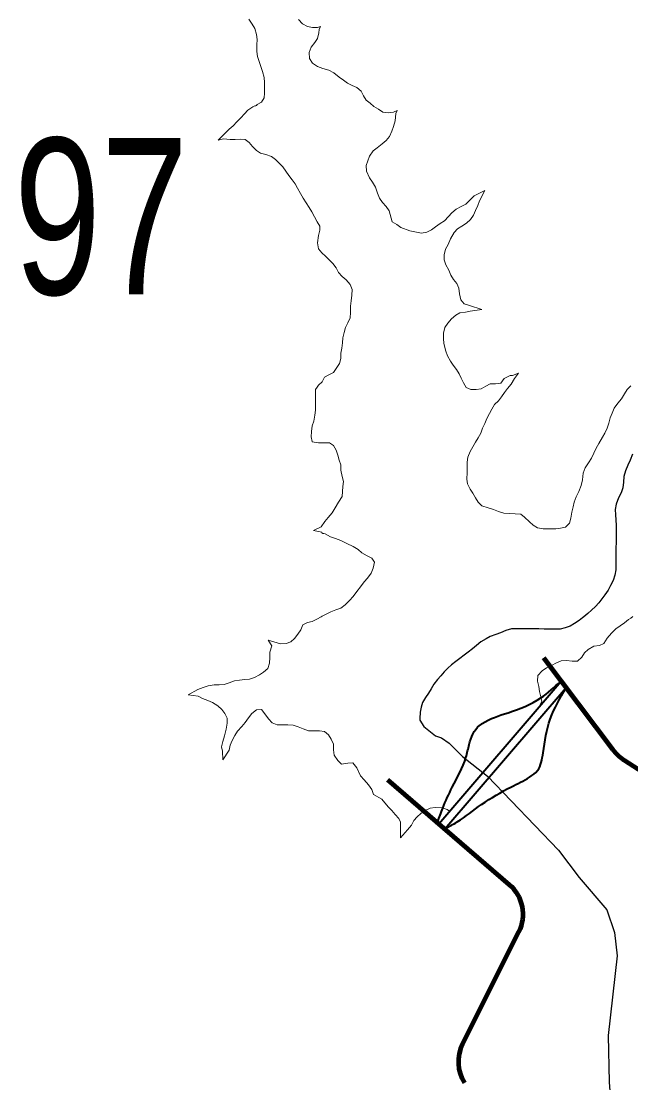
# Model space of a CAD drawing. Extents: x 553962 to 842807, y 8883888 to 9032388.
# Drawn here: x 737121 to 738682, y 8961758 to 8964474 of the extents above; entities that cross this region are included whole.
import ezdxf

# ---------------------------------------------------------------- set-up
doc = ezdxf.new("R2010")
doc.units = 0
doc.header["$LTSCALE"] = 160
for name, color, linetype, lineweight in [('21', 7, 'Continuous', 25), ('27', 7, 'Continuous', 90), ('33', 7, 'Continuous', 13), ('7', 7, 'Continuous', 90), ('8', 7, 'Continuous', 13)]:
    doc.layers.add(name, color=color, linetype=linetype, lineweight=lineweight)

msp = doc.modelspace()

# ---------------------------------------------------------------- linework, layer by layer
at = {"layer": '21'}
for points in [[(738686.8, 8963366.6), (738680.4, 8963351.5), (738675, 8963338.5), (738668.4, 8963323.4), (738664.1, 8963309), (738663.3, 8963295), (738662.2, 8963279.9), (738657.7, 8963267.8), (738650.9, 8963255.1), (738645.1, 8963238.3), (738642.6, 8963225), (738642.7, 8963211.6), (738643.6, 8963198.4), (738645.1, 8963184.3), (738644.9, 8963167.8), (738644.7, 8963154), (738644.5, 8963140.2), (738644.3, 8963126.7), (738644.2, 8963113.8), (738644, 8963099.8), (738643.9, 8963085), (738643.7, 8963070.9), (738641.1, 8963056.6), (738636.7, 8963043.4), (738630.1, 8963030.2), (738624.1, 8963018.8), (738615.9, 8963006.1), (738608.2, 8962995.9), (738600.4, 8962985.8), (738591.8, 8962976.5), (738582, 8962967.3), (738572.2, 8962958.7), (738561.8, 8962950.2), (738558.8, 8962947.9)], [(738558.8, 8962947.9), (738550, 8962941.1), (738538.4, 8962933.1), (738527, 8962926.7), (738514.4, 8962922), (738501.1, 8962918.3), (738486.9, 8962918.5), (738473, 8962918.7), (738460, 8962918.9), (738446.5, 8962919.1), (738432, 8962919.3), (738417.1, 8962919.5), (738403.4, 8962919.7), (738390.8, 8962919.8), (738376.7, 8962919.5), (738362.2, 8962915.4), (738348.9, 8962908.9), (738336.6, 8962905.3), (738322.3, 8962900.2), (738311.4, 8962893.9), (738298.4, 8962886.2), (738287.4, 8962877.2), (738276.7, 8962868), (738265.6, 8962859.5), (738255.1, 8962851.8), (738244.3, 8962843.6), (738234.1, 8962836.2), (738223.4, 8962827.3), (738213.3, 8962819.1), (738204.3, 8962809.4), (738195.7, 8962799.4), (738187.1, 8962789.7), (738177.9, 8962778.2), (738170.8, 8962766.2), (738163.9, 8962755.2), (738156.5, 8962744.1), (738149.1, 8962731.3), (738145.2, 8962719.1), (738142.8, 8962705.9), (738141.8, 8962690.3), (738141.7, 8962685.5)], [(738141.7, 8962685.5), (738152.5, 8962669.6), (738181.9, 8962645.5), (738197.1, 8962640.8), (738217.1, 8962627.1), (738251, 8962593.2), (738314.9, 8962542.9), (738496.7, 8962353.4), (738550.2, 8962283), (738620.6, 8962200.2), (738640.6, 8962142.4), (738647, 8962082.8), (738624.5, 8961879.2), (738626.6, 8961759.9), (738636.5, 8961640.5)]]:
    msp.add_lwpolyline(points, dxfattribs=at)
at = {"layer": '27'}
msp.add_spline([(737594, 8956415), (738398.3, 8956832.5), (739187.6, 8958183), (739727.1, 8960241), (741408.1, 8965589.6)], degree=3, dxfattribs=at)
at = {"layer": '7'}
for p, q in [((738458.6, 8962845.7), (738636.6, 8962610.2)), ((738665.4, 8962583.4), (738872.9, 8962449.2)), ((738371.7, 8962264.9), (738060, 8962532.9)), ((738251.1, 8961856.7), (738395.8, 8962144.1))]:
    msp.add_line(p, q, dxfattribs=at)
for centre, radius, start, end in [((738726.9, 8962678.5), 113.2, 217.0793, 237.1109), ((738306.5, 8962189), 100, 333.2742, 49.3068), ((738340.4, 8961811.7), 100, 153.2742, 212.4584)]:
    msp.add_arc(centre, radius, start, end, dxfattribs=at)
at = {"layer": '8', "lineweight": 35}
for p, q in [((738190.4, 8962420.8), (738504.2, 8962785.3)), ((738205.6, 8962407.7), (738516.5, 8962769))]:
    msp.add_line(p, q, dxfattribs=at)
at = {"layer": '8'}
for points in [[(737703.9, 8964479.7), (737712.9, 8964467), (737719.5, 8964455.4), (737724, 8964440.3), (737725, 8964427.3), (737724.8, 8964413.9), (737724.6, 8964396.8), (737726.1, 8964384), (737730.2, 8964371.5), (737735, 8964358.4), (737738.9, 8964345.7), (737742.9, 8964329.8), (737744.5, 8964317.3), (737744.3, 8964303.3), (737744.1, 8964290.5), (737743.4, 8964277.8), (737736.5, 8964267.3), (737725.1, 8964261), (737723.9, 8964258.6), (737721.6, 8964257.3), (737719.1, 8964257.9), (737713.8, 8964254.8), (737701.7, 8964247), (737692.8, 8964237.1), (737683.3, 8964227), (737673.5, 8964216.7), (737664.1, 8964206.6), (737653.7, 8964198), (737640.4, 8964185.1), (737625.6, 8964170), (737638.7, 8964173.7), (737655.8, 8964171.2), (737669.3, 8964171.4), (737681.8, 8964172.1), (737695, 8964171.9), (737705.2, 8964163.9), (737713.1, 8964153.8), (737723.2, 8964143.3), (737733.8, 8964136.6), (737747.1, 8964133.1), (737761.8, 8964128), (737772, 8964120.4), (737781.8, 8964111), (737790.9, 8964101.9), (737799.1, 8964090.2), (737806.6, 8964079.7), (737815.2, 8964068.2), (737822.7, 8964058.2), (737829, 8964046.7), (737836.5, 8964033.3), (737842.7, 8964021.6), (737851.1, 8964009.4), (737858.4, 8963997.6), (737865, 8963986.7), (737872.2, 8963974), (737878.6, 8963961.3), (737885.6, 8963950.1), (737885.4, 8963939.2), (737882.8, 8963926.2), (737879.6, 8963907.3), (737882.4, 8963892.1), (737890.6, 8963881.2), (737900.2, 8963873.1), (737909.4, 8963863.6), (737919.1, 8963854), (737927.6, 8963842.8), (737934, 8963831.2), (737943.3, 8963821.4), (737953.5, 8963812.6), (737963.4, 8963800.9), (737968.2, 8963788.1), (737967.6, 8963773.1), (737966.3, 8963758.7), (737964.3, 8963745.4), (737964, 8963728.8), (737963.6, 8963715.6), (737957.3, 8963702.4), (737951.8, 8963690.6), (737948.1, 8963678.1), (737945, 8963664.2), (737943.7, 8963651.1), (737941.8, 8963637.9), (737939.8, 8963624.6), (737939.6, 8963611.1), (737935.9, 8963598.8), (737927.9, 8963585.5), (737920.4, 8963575.1), (737908.5, 8963569.7), (737897.6, 8963563.6), (737891.9, 8963551.5), (737882, 8963543.4), (737878.8, 8963538.1)], [(738258.7, 8963729.5), (738271.1, 8963732.5), (738300.6, 8963736.4), (738268.7, 8963746.6), (738255.7, 8963751.3), (738246.7, 8963761.2), (738243.3, 8963776.4), (738241.6, 8963791.1), (738237, 8963802.8), (738227.8, 8963813.3), (738221.3, 8963824.2), (738215.8, 8963837.1), (738208.2, 8963850.9), (738204.4, 8963863.4), (738204.6, 8963876.3), (738207.5, 8963891), (738214.7, 8963903.3), (738220.6, 8963917), (738229.8, 8963933.8), (738238.6, 8963943.4), (738249.9, 8963949.6), (738261.6, 8963957.4), (738271.8, 8963967.2), (738279, 8963978), (738284.4, 8963990.2), (738290.6, 8964002.3), (738294.9, 8964014.8), (738308, 8964041.3), (738281.4, 8964027.1), (738259.4, 8964006.3), (738247.9, 8964000.4), (738235.4, 8963993.4), (738223.6, 8963983.7), (738215.3, 8963974.2), (738204.9, 8963963.6), (738194.4, 8963956.4), (738182.4, 8963948.5), (738171.4, 8963940.4), (738160.1, 8963934.6), (738146.5, 8963932.3), (738116.5, 8963937.6), (738093.6, 8963946.6), (738083.2, 8963954.4), (738071.3, 8963960.6), (738063.7, 8963989), (738055.6, 8964000), (738046.3, 8964010.7), (738038.9, 8964021.2), (738033.7, 8964034.1), (738028.2, 8964049.9), (738020.7, 8964062.2), (738013, 8964073.8), (738005.6, 8964090.5), (738004.9, 8964104.7), (738009.1, 8964117), (738013.4, 8964129.1), (738022.8, 8964142.2), (738033, 8964150.1), (738045.5, 8964160.3), (738055.8, 8964168.8), (738064.5, 8964179.1), (738069.8, 8964192.9), (738074.4, 8964205.2), (738078.7, 8964219.7), (738080.8, 8964238), (738083.8, 8964246.2), (738074.2, 8964241.7), (738060.5, 8964239.9), (738047, 8964241.9), (738036.1, 8964248.8), (738024.5, 8964255.7), (738014.5, 8964264.7), (738004.1, 8964272.2), (737997.7, 8964283.4), (737991.6, 8964295.6), (737980.6, 8964304.3), (737968.8, 8964309.4), (737956.7, 8964315.4), (737946.1, 8964323.5), (737935.4, 8964331.5), (737921.5, 8964341.8), (737908.6, 8964348.6), (737893.6, 8964353.3), (737880, 8964358.4), (737867.3, 8964367), (737859.2, 8964379.2), (737858.6, 8964394), (737863.7, 8964407.8), (737872.7, 8964419.5), (737880, 8964430.4), (737883.6, 8964444.1), (737884.5, 8964453.4), (737887.9, 8964460.8), (737879.7, 8964458.2), (737866.8, 8964458.1), (737853.9, 8964460.3), (737841.4, 8964467.6), (737831.5, 8964478.8)], [(738682.3, 8963541.7), (738672.8, 8963531.6), (738666.4, 8963520.4), (738658.5, 8963508), (738649.4, 8963496.6), (738639.8, 8963484.5), (738634.4, 8963471), (738629.8, 8963459.3), (738625.8, 8963445.9), (738621.8, 8963433), (738615.9, 8963420.4), (738609.6, 8963409.6), (738600.2, 8963393.5), (738593.9, 8963381.4), (738587.6, 8963368.6), (738581.5, 8963356.6), (738573.7, 8963344.2), (738565.6, 8963331.8), (738560.6, 8963317.6), (738558.2, 8963301.1), (738554.9, 8963285.9), (738549.2, 8963270.5), (738542.1, 8963257.3), (738537.6, 8963243.7), (738534.7, 8963231.5), (738531.4, 8963218), (738528.8, 8963202.8), (738525.2, 8963190.1), (738515.2, 8963180), (738502.6, 8963176.9), (738490, 8963175), (738473.5, 8963175.3), (738457.9, 8963175.7), (738443.3, 8963177.7), (738432.5, 8963185), (738422.4, 8963193.1), (738410.1, 8963205), (738400.3, 8963213), (738385.8, 8963213.9), (738370.5, 8963214.2), (738357.1, 8963215.4), (738343.4, 8963219.5), (738330.3, 8963225), (738317.3, 8963228.9), (738301.1, 8963233.9), (738291.6, 8963243.7), (738284.6, 8963254.9), (738277.6, 8963266.6), (738270.5, 8963277.2), (738264.3, 8963290.3), (738262.7, 8963302.8), (738263.1, 8963319.1), (738263.2, 8963333.6), (738263.4, 8963346.2), (738264.8, 8963359.1), (738271.1, 8963373.5), (738278, 8963385), (738284.4, 8963397.1), (738291.5, 8963408.1), (738297.9, 8963420.4), (738302.6, 8963432.7), (738308.8, 8963445.1), (738313.4, 8963458), (738320.6, 8963470.2), (738326, 8963481.6), (738332.8, 8963493.4), (738343.3, 8963503.2), (738351.2, 8963513), (738358.5, 8963524.4), (738366.5, 8963534.3), (738375.6, 8963545.3), (738384.5, 8963560.2), (738394.2, 8963573.8), (738378.9, 8963567.7), (738373.2, 8963567.9), (738357.8, 8963560), (738349.5, 8963547.7), (738336.1, 8963546), (738322.4, 8963546.2), (738310.8, 8963540.1), (738299.4, 8963533.6), (738286, 8963531.8), (738272.9, 8963532), (738261, 8963537), (738253.5, 8963548.8), (738247.8, 8963560.6), (738242.4, 8963572.3), (738235.8, 8963583.1), (738227.5, 8963594.2), (738220.6, 8963604.8), (738213.2, 8963617.7), (738208.5, 8963629.8), (738203.2, 8963649.4), (738202.7, 8963662.3), (738202.9, 8963676.1), (738205.8, 8963690.2), (738213.7, 8963701.8), (738223.3, 8963712.5), (738233.8, 8963721.8), (738244.7, 8963728.3), (738258.7, 8963729.5)], [(737878.8, 8963538.1), (737875, 8963531.8), (737874.9, 8963519.1), (737874.7, 8963504.7), (737874.6, 8963491.9), (737874.4, 8963478.8), (737873.3, 8963466.3), (737870.1, 8963450.9), (737866.6, 8963438.6), (737864.7, 8963424.7), (737863.8, 8963410.7), (737866.3, 8963399.2)], [(737866.3, 8963399.2), (737866.5, 8963398.2), (737882.1, 8963395.7), (737897.8, 8963395.5), (737910.3, 8963395.3), (737921.2, 8963388.3), (737927.9, 8963376.8), (737931.8, 8963363.7), (737935.2, 8963351.5), (737939.8, 8963339.2), (737939.8, 8963325.3), (737942.9, 8963309.4), (737946.1, 8963296.3), (737944.4, 8963283.8), (737944.2, 8963271), (737942.6, 8963258.3), (737933.8, 8963243.5), (737925.5, 8963229.5), (737917.8, 8963215.9), (737907.3, 8963204.2), (737899, 8963194.4), (737888.8, 8963180.4), (737869.7, 8963170.7), (737891.2, 8963166.8), (737890.8, 8963165.2), (737893.3, 8963163.1), (737896.4, 8963163.6), (737899.2, 8963162.8), (737913, 8963154.9), (737926.2, 8963150.5), (737939.5, 8963145.8), (737954.7, 8963138.2), (737970.8, 8963130.6), (737983.6, 8963122.2), (737993, 8963113.9), (738007.4, 8963106.6), (738018.6, 8963100.1), (738025.7, 8963089.8), (738022.8, 8963074.7), (738017.5, 8963062.2), (738007.6, 8963049.1), (737999.1, 8963039.4), (737990, 8963027.2), (737980.9, 8963014.8), (737971.4, 8963002.1), (737961.4, 8962991.8), (737950.7, 8962980.9), (737940, 8962972.2), (737926.7, 8962967.9), (737914.1, 8962963.3), (737900.3, 8962956.2), (737892.1, 8962952.1)], [(737892.1, 8962952.1), (737888.9, 8962950.4), (737877.8, 8962944.3), (737866.2, 8962938.1), (737853.9, 8962935.5), (737842, 8962929.6), (737837, 8962917.2), (737829.8, 8962906.2), (737821, 8962894.6), (737811.8, 8962886), (737799.3, 8962881.8), (737784.8, 8962881.2), (737753.9, 8962890.6), (737762.5, 8962876.3), (737758.1, 8962860.1), (737758, 8962846.2), (737757, 8962831.5), (737752.8, 8962818.4), (737741.7, 8962809), (737730.9, 8962802.1), (737718.2, 8962795.2), (737706.1, 8962791.1), (737693.5, 8962789.5), (737679.8, 8962788.4), (737667.2, 8962786.7), (737653.6, 8962781.7), (737640.5, 8962776.8), (737627.8, 8962776), (737615.1, 8962776.2), (737599.4, 8962773.5), (737586.6, 8962769.3), (737573.7, 8962764), (737548.6, 8962750.8), (737573.8, 8962747.5), (737585.6, 8962741.5), (737598.6, 8962736), (737610.6, 8962731.1), (737624.4, 8962722.7), (737634.7, 8962712.8), (737642.3, 8962702.8), (737648.6, 8962690.7), (737648.2, 8962677.9), (737645.9, 8962662.5), (737641.8, 8962645.6), (737637.7, 8962631.3), (737634.2, 8962617.7), (737636.3, 8962606.6), (737637.1, 8962584.3), (737653.5, 8962608.8), (737655.8, 8962622), (737660.9, 8962633.8), (737667.8, 8962646.3), (737675.1, 8962657.5), (737686.2, 8962669.6), (737694.5, 8962679.9), (737703.1, 8962691.7), (737711.9, 8962703.1), (737723.5, 8962712.6), (737736.8, 8962713.5), (737745.3, 8962701.8), (737754.2, 8962689.2), (737763.9, 8962679.2), (737776.7, 8962674.3), (737791.2, 8962673.9), (737804, 8962673.7), (737817.9, 8962673), (737830.1, 8962668.4), (737842.8, 8962663.6), (737856.8, 8962658.8), (737870.7, 8962658.5), (737884.7, 8962658.3), (737898.1, 8962656.5), (737907.8, 8962648.4), (737914.9, 8962637), (737920.5, 8962624.7)], [(738447.4, 8962719.4), (738447.5, 8962721.2), (738454.5, 8962733.3), (738452.1, 8962745.9), (738448.7, 8962759.1), (738446.8, 8962771.6), (738443.3, 8962786), (738444.3, 8962800.4), (738455.2, 8962811.7), (738466, 8962819.8), (738479, 8962825.8), (738491.6, 8962832.4), (738503.7, 8962837.3), (738517.8, 8962838.6), (738531.9, 8962836.9), (738545.7, 8962836.7), (738556.9, 8962847.1), (738563.5, 8962857.8), (738573.1, 8962866.7), (738587.3, 8962875.1), (738601.8, 8962877.1), (738613.4, 8962882.4), (738621.6, 8962896), (738632.8, 8962908.8), (738643.8, 8962919.3), (738655.4, 8962927.1), (738665.7, 8962934.5), (738676.2, 8962943), (738682.1, 8962947.2)], [(738682.1, 8962947.2), (738687.7, 8962951.1)], [(737920.5, 8962624.7), (737920.8, 8962609.7), (737922.3, 8962596.4), (737932.1, 8962582.2), (737941.6, 8962573.5), (737957.3, 8962576.1), (737970, 8962576.4), (737980.7, 8962564), (737990.1, 8962543.4), (737999, 8962533.1), (738010.3, 8962520.5), (738018.8, 8962508.8), (738023.3, 8962495.7), (738044.3, 8962483.6), (738060.4, 8962464.1), (738070.3, 8962454.7), (738078.7, 8962444.7), (738088.5, 8962434), (738092, 8962424.5), (738092.8, 8962408.9), (738092, 8962384.7), (738110.3, 8962405.6), (738120.9, 8962416.9), (738126.2, 8962429), (738135, 8962438.5), (738144.4, 8962447.3), (738156, 8962454.8), (738168, 8962460.9), (738181.5, 8962462.4), (738199, 8962461.9), (738211.9, 8962457.5), (738218, 8962452.8), (738447.4, 8962719.4)]]:
    msp.add_lwpolyline(points, dxfattribs=at)
at = {"layer": '8', "lineweight": 35}
for points in [[(738187.5, 8962425), (738200.8, 8962460.6), (738225, 8962514.2), (738260.1, 8962590.6), (738268.4, 8962623.8), (738294.5, 8962672.2), (738301.5, 8962677.3), (738367.8, 8962704.7), (738451.9, 8962742.9), (738502.8, 8962785.6)], [(738205.6, 8962407.7), (738237.8, 8962425.6), (738300.2, 8962470.2), (738375.4, 8962514.8), (738423.2, 8962540.3), (738443, 8962556.8), (738457.6, 8962602.1), (738476.1, 8962688.7), (738516.5, 8962769)]]:
    msp.add_spline(points, degree=3, dxfattribs=at)

# ---------------------------------------------------------------- texts
at = {"layer": '33', "width": 0.75}
msp.add_text('97', height=400, dxfattribs=at).set_placement((737102.2, 8963775.1))

doc.saveas('drawing.dxf')
